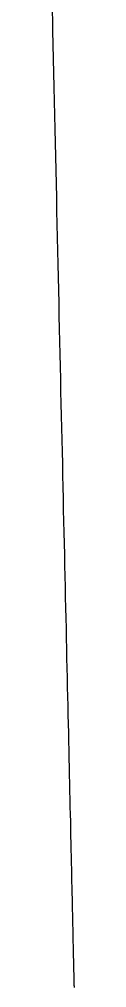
# Model space of a CAD drawing. Extents: x -7.3 to 34, y 0 to 22.
# Drawn here: x 2.48804 to 2.48832, y 0.89685 to 0.90896 of the extents above; entities that cross this region are included whole.
import ezdxf

# ---------------------------------------------------------------- set-up
doc = ezdxf.new("R2010")
doc.units = 0
doc.layers.add('SH_Text', color=7, linetype='Continuous')

msp = doc.modelspace()

# ---------------------------------------------------------------- linework, layer by layer
at = {"layer": 'SH_Text'}
for p, q in [((2.488045, 0.90918), (2.488053, 0.908821)), ((2.488053, 0.908821), (2.48806, 0.908466)), ((2.48806, 0.908466), (2.488068, 0.908113)), ((2.488068, 0.908113), (2.488072, 0.907938)), ((2.488072, 0.907938), (2.488076, 0.907764)), ((2.488076, 0.907764), (2.48808, 0.90759)), ((2.48808, 0.90759), (2.488084, 0.907417)), ((2.488084, 0.907417), (2.488088, 0.907245)), ((2.488088, 0.907245), (2.488092, 0.907074)), ((2.488092, 0.907074), (2.488095, 0.906904)), ((2.488095, 0.906904), (2.488099, 0.906734)), ((2.488099, 0.906734), (2.488103, 0.906566)), ((2.488103, 0.906566), (2.488107, 0.906398)), ((2.488107, 0.906398), (2.48811, 0.906231)), ((2.48811, 0.906231), (2.488114, 0.906065)), ((2.488114, 0.906065), (2.488118, 0.9059)), ((2.488118, 0.9059), (2.488121, 0.905737)), ((2.488121, 0.905737), (2.488125, 0.905574)), ((2.488125, 0.905574), (2.488129, 0.905412)), ((2.488129, 0.905412), (2.488132, 0.905251)), ((2.488132, 0.905251), (2.488136, 0.905091)), ((2.488136, 0.905091), (2.488139, 0.904932)), ((2.488139, 0.904932), (2.488143, 0.904774)), ((2.488143, 0.904774), (2.488146, 0.904617)), ((2.488146, 0.904617), (2.48815, 0.904462)), ((2.48815, 0.904462), (2.488153, 0.904307)), ((2.488153, 0.904307), (2.488157, 0.904154)), ((2.488157, 0.904154), (2.48816, 0.904001)), ((2.48816, 0.904001), (2.488164, 0.90385)), ((2.488164, 0.90385), (2.488167, 0.9037)), ((2.488167, 0.9037), (2.48817, 0.903551)), ((2.48817, 0.903551), (2.488174, 0.903404)), ((2.488174, 0.903404), (2.488177, 0.903257)), ((2.488177, 0.903257), (2.48818, 0.903112)), ((2.48818, 0.903112), (2.488183, 0.902968)), ((2.488183, 0.902968), (2.488186, 0.902825)), ((2.488186, 0.902825), (2.48819, 0.902684)), ((2.48819, 0.902684), (2.488193, 0.902544)), ((2.488193, 0.902544), (2.488196, 0.902405)), ((2.488196, 0.902405), (2.488199, 0.902267)), ((2.488199, 0.902267), (2.488202, 0.902131)), ((2.488202, 0.902131), (2.488205, 0.901996)), ((2.488205, 0.901996), (2.488208, 0.901863)), ((2.488208, 0.901863), (2.488211, 0.901731)), ((2.488211, 0.901731), (2.488214, 0.9016)), ((2.488214, 0.9016), (2.488217, 0.901471)), ((2.488217, 0.901471), (2.48822, 0.901343)), ((2.48822, 0.901343), (2.488222, 0.901217)), ((2.488222, 0.901217), (2.488225, 0.901092)), ((2.488225, 0.901092), (2.488228, 0.900968)), ((2.488228, 0.900968), (2.488231, 0.900846)), ((2.488231, 0.900846), (2.488233, 0.900726)), ((2.488233, 0.900726), (2.488236, 0.900607)), ((2.488236, 0.900607), (2.488239, 0.900489)), ((2.488239, 0.900489), (2.488241, 0.900374)), ((2.488241, 0.900374), (2.488244, 0.900259)), ((2.488244, 0.900259), (2.488246, 0.900147)), ((2.488246, 0.900147), (2.488249, 0.900036)), ((2.488249, 0.900036), (2.488251, 0.899926)), ((2.488251, 0.899926), (2.488254, 0.899818)), ((2.488254, 0.899818), (2.488256, 0.899712)), ((2.488256, 0.899712), (2.488258, 0.899608)), ((2.488258, 0.899608), (2.488261, 0.899505)), ((2.488261, 0.899505), (2.488263, 0.899404)), ((2.488263, 0.899404), (2.488265, 0.899304)), ((2.488265, 0.899304), (2.488267, 0.899206)), ((2.488267, 0.899206), (2.488269, 0.89911)), ((2.488269, 0.89911), (2.488272, 0.899016)), ((2.488272, 0.899016), (2.488274, 0.898924)), ((2.488274, 0.898924), (2.488276, 0.898833)), ((2.488276, 0.898833), (2.488278, 0.898744)), ((2.488278, 0.898744), (2.48828, 0.898657)), ((2.48828, 0.898657), (2.488281, 0.898572)), ((2.488281, 0.898572), (2.488283, 0.898489)), ((2.488283, 0.898489), (2.488285, 0.898407)), ((2.488285, 0.898407), (2.488287, 0.898328)), ((2.488287, 0.898328), (2.488289, 0.89825)), ((2.488289, 0.89825), (2.48829, 0.898174)), ((2.48829, 0.898174), (2.488292, 0.8981)), ((2.488292, 0.8981), (2.488294, 0.898028)), ((2.488294, 0.898028), (2.488295, 0.897958)), ((2.488295, 0.897958), (2.488297, 0.89789)), ((2.488297, 0.89789), (2.488298, 0.897824)), ((2.488298, 0.897824), (2.4883, 0.89776)), ((2.4883, 0.89776), (2.488301, 0.897698)), ((2.488301, 0.897698), (2.488302, 0.897639)), ((2.488302, 0.897639), (2.488304, 0.897581)), ((2.488304, 0.897581), (2.488305, 0.897525)), ((2.488305, 0.897525), (2.488306, 0.897471)), ((2.488306, 0.897471), (2.488307, 0.89742)), ((2.488307, 0.89742), (2.488308, 0.89737)), ((2.488308, 0.89737), (2.488309, 0.897323)), ((2.488309, 0.897323), (2.48831, 0.897278)), ((2.48831, 0.897278), (2.488311, 0.897235)), ((2.488311, 0.897235), (2.488312, 0.897194)), ((2.488312, 0.897194), (2.488313, 0.897155)), ((2.488313, 0.897155), (2.488314, 0.897119)), ((2.488314, 0.897119), (2.488315, 0.897084)), ((2.488315, 0.897084), (2.488315, 0.897052)), ((2.488315, 0.897052), (2.488316, 0.897023)), ((2.488316, 0.897023), (2.488317, 0.896995)), ((2.488317, 0.896995), (2.488317, 0.89697)), ((2.488317, 0.89697), (2.488318, 0.896947)), ((2.488318, 0.896947), (2.488318, 0.896927)), ((2.488318, 0.896927), (2.488319, 0.896908)), ((2.488319, 0.896908), (2.488319, 0.896893)), ((2.488319, 0.896893), (2.488319, 0.896879)), ((2.488319, 0.896879), (2.48832, 0.896868)), ((2.48832, 0.896868), (2.48832, 0.896859)), ((2.48832, 0.896859), (2.48832, 0.896853)), ((2.48832, 0.896853), (2.48832, 0.896849)), ((2.48832, 0.896849), (2.48832, 0.896848))]:
    msp.add_line(p, q, dxfattribs=at)
msp.add_lwpolyline([(2.488045, 0.90918), (2.488053, 0.908821), (2.48806, 0.908466), (2.488068, 0.908113), (2.488072, 0.907938), (2.488076, 0.907764), (2.48808, 0.90759), (2.488084, 0.907417), (2.488088, 0.907245), (2.488092, 0.907074), (2.488095, 0.906904), (2.488099, 0.906734), (2.488103, 0.906566), (2.488107, 0.906398), (2.48811, 0.906231), (2.488114, 0.906065), (2.488118, 0.9059), (2.488121, 0.905737), (2.488125, 0.905574), (2.488129, 0.905412), (2.488132, 0.905251), (2.488136, 0.905091), (2.488139, 0.904932), (2.488143, 0.904774), (2.488146, 0.904617), (2.48815, 0.904462), (2.488153, 0.904307), (2.488157, 0.904154), (2.48816, 0.904001), (2.488164, 0.90385), (2.488167, 0.9037), (2.48817, 0.903551), (2.488174, 0.903404), (2.488177, 0.903257), (2.48818, 0.903112), (2.488183, 0.902968), (2.488186, 0.902825), (2.48819, 0.902684), (2.488193, 0.902544), (2.488196, 0.902405), (2.488199, 0.902267), (2.488202, 0.902131), (2.488205, 0.901996), (2.488208, 0.901863), (2.488211, 0.901731), (2.488214, 0.9016), (2.488217, 0.901471), (2.48822, 0.901343), (2.488222, 0.901217), (2.488225, 0.901092), (2.488228, 0.900968), (2.488231, 0.900846), (2.488233, 0.900726), (2.488236, 0.900607), (2.488239, 0.900489), (2.488241, 0.900374), (2.488244, 0.900259), (2.488246, 0.900147), (2.488249, 0.900036), (2.488251, 0.899926), (2.488254, 0.899818), (2.488256, 0.899712), (2.488258, 0.899608), (2.488261, 0.899505), (2.488263, 0.899404), (2.488265, 0.899304), (2.488267, 0.899206), (2.488269, 0.89911), (2.488272, 0.899016), (2.488274, 0.898924), (2.488276, 0.898833), (2.488278, 0.898744), (2.48828, 0.898657), (2.488281, 0.898572), (2.488283, 0.898489), (2.488285, 0.898407), (2.488287, 0.898328), (2.488289, 0.89825), (2.48829, 0.898174), (2.488292, 0.8981), (2.488294, 0.898028), (2.488295, 0.897958), (2.488297, 0.89789), (2.488298, 0.897824), (2.4883, 0.89776), (2.488301, 0.897698), (2.488302, 0.897639), (2.488304, 0.897581), (2.488305, 0.897525), (2.488306, 0.897471), (2.488307, 0.89742), (2.488308, 0.89737), (2.488309, 0.897323), (2.48831, 0.897278), (2.488311, 0.897235), (2.488312, 0.897194), (2.488313, 0.897155), (2.488314, 0.897119), (2.488315, 0.897084), (2.488315, 0.897052), (2.488316, 0.897023), (2.488317, 0.896995), (2.488317, 0.89697), (2.488318, 0.896947), (2.488318, 0.896927), (2.488319, 0.896908), (2.488319, 0.896893), (2.488319, 0.896879), (2.48832, 0.896868), (2.48832, 0.896859), (2.48832, 0.896853), (2.48832, 0.896849), (2.48832, 0.896848), (2.48832, 0.896848)], dxfattribs=at)

doc.saveas('drawing.dxf')
